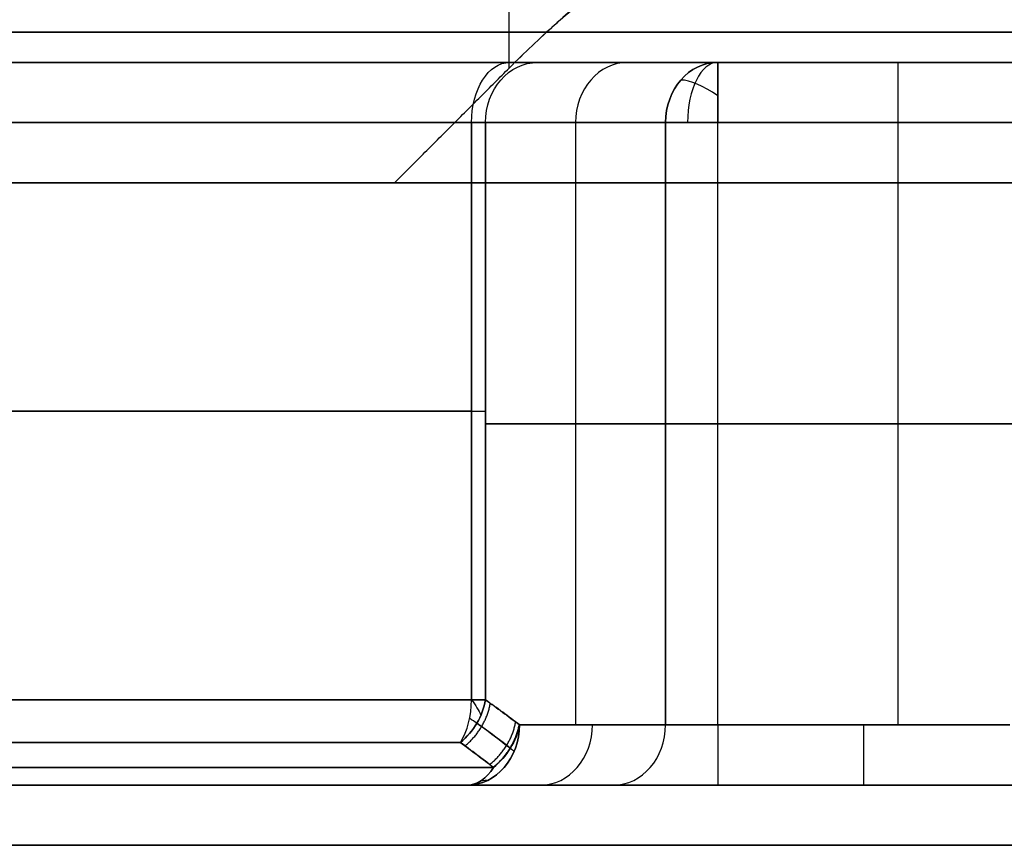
# Model space of a CAD drawing. Header units: centimetres. Extents: x -2.49 to 2.49, y -2.2 to 3.1.
# Tile 481 of 656: x -0.62 to -0.3, y -0.72 to -0.45. Entities that reach past the tile are written whole.
import ezdxf

# ---------------------------------------------------------------- set-up
doc = ezdxf.new("R2010")
doc.units = ezdxf.units.CM
doc.layers.add('Default', color=7, linetype='Continuous', true_color=0x000000)

# ---------------------------------------------------------------- blocks, each defined once
blk = doc.blocks.new('12441234567')
at = {"layer": 'Default'}
blk.add_line((-5, -5), (-6.45, -5), dxfattribs=at)
at = {"layer": 'Default', "extrusion": (0, -1, 0)}
for start, end in [(180, 0), (0, 180)]:
    blk.add_arc((0, 0, 4.5), 6.65, start, end, dxfattribs=at)
at = {"layer": 'Default', "extrusion": (0, 1, 0)}
for centre, radius, start, end in [((0, 0, -4.8), 6.65, 180, 0), ((0, 0, -4.8), 6.65, 0, 180), ((0, 0, -5), 6.45, 0, 180), ((0, 0, -5), 6.45, 180, 0), ((0, 0, -5), 5, 180, 0), ((0, 0, -5), 5, 0, 180)]:
    blk.add_arc(centre, radius, start, end, dxfattribs=at)
at = {"layer": 'Default'}
for points, degree in [([(-4.6188, -4.6188), (-4.6188, 0.1906), (-4.6188, 5)], 2), ([(-4.6188, -4.6188), (-4.5676, -4.5676, -0.0886), (-4.4671, -4.4722, -0.2628), (-4.3224, -4.3501, -0.5134), (-4.2284, -4.2812, -0.6762), (-4.1822, -4.25, -0.7563)], 3), ([(-4.1822, -4.25, 0.7563), (-4.2286, -4.2814, 0.6759), (-4.3228, -4.3504, 0.5128), (-4.4674, -4.4725, 0.2623), (-4.5678, -4.5678, 0.0884), (-4.6188, -4.6188)], 3), ([(-5, -5), (-4.8094, -4.8094), (-4.6188, -4.6188)], 2)]:
    blk.add_open_spline(points, degree=degree, dxfattribs=at)
blk = doc.blocks.new('124610')
at = {"layer": 'Default'}
for p, q in [((-4.3983, 14.2, -6.3819), (-4.3983, 12.2, -6.3819)), ((-4.3983, 14.2, 6.3819), (-4.3983, 12.2, 6.3819)), ((-3.3277, 14.2, -7), (-3.3277, 12.2, -7)), ((-3.3277, 14.2, 7), (-3.3277, 12.2, 7)), ((-4.6974, 13.2, -5.8638), (-4.0992, 13.2, -6.9)), ((-4.0992, 13.2, 6.9), (-4.6974, 13.2, 5.8638)), ((-3.926, 13.2, -7), (-2.7295, 13.2, -7)), ((-2.7295, 13.2, 7), (-3.926, 13.2, 7)), ((-4.5846, 12.2, 6.0592), (-4.0992, 12.2, 6.9)), ((-3.926, 12.2, 7), (-2.9551, 12.2, 7))]:
    blk.add_line(p, q, dxfattribs=at)
at = {"layer": 'Default', "extrusion": (0, -1, 0)}
for centre, radius, start, end in [((0, 0, -14.4), 7.3, 189.23864, 230.76136), ((0, 0, -14.4), 7.3, 129.23864, 170.76136), ((0, 0, -14.4), 7.3, 189.23864, 230.76136), ((0, 0, -14.4), 7.3, 129.23864, 170.76136), ((-4.8706, 5.9638, -14.4), 0.4, 309.2386, 319.321), ((0, 0, -14.2), 7.5, 129.23864, 170.76136), ((0, 0, -14.2), 7.5, 189.23864, 230.76136), ((-4.8706, -5.9638, -14.2), 0.2, 30, 50.7614), ((-4.8706, 5.9638, -14.2), 0.2, 309.2386, 330), ((0, 0, -13.2414), 7.5, 129.23864, 170.76136), ((0, 0, -13.2414), 7.5, 189.23864, 230.76136), ((-4.8706, 5.9638, -13.2414), 0.2, 309.2386, 330), ((-4.8706, 5.9638, -12.2828), 0.2, 309.2386, 330), ((0, 0, -12.1414), 7.5586, 189.23864, 230.76136), ((0, 0, -12), 11.25, 0, 180), ((0, 0, -12), 11.25, 180, 0), ((0, 0, -12), 7.7828, 127.71284, 172.31477), ((0, 0, -11.8), 11.45, 180, 0), ((0, 0, -11.8), 11.45, 0, 180)]:
    blk.add_arc(centre, radius, start, end, dxfattribs=at)
at = {"layer": 'Default', "extrusion": (0, 1, 0)}
for centre, radius, start, end in [((0, 0, 14.4), 6.95, 0, 180), ((0, 0, 14.4), 6.95, 180, 0), ((4.8706, -5.9638, 14.4), 0.4, 129.2386, 150), ((4.8706, 5.9638, 14.4), 0.4, 210, 230.7614), ((4.8706, -5.9638, 14.4), 0.4, 129.2386, 139.3102), ((3.926, -6.8, 14.2), 0.2, 270, 330), ((3.926, 6.8, 14.2), 0.2, 30, 90), ((4.8706, -5.9638, 13.2414), 0.2, 129.2386, 150), ((3.926, 6.8, 13.2), 0.2, 30, 90), ((3.926, -6.8, 13.2), 0.2, 270, 330), ((0, 0, 12.2828), 7.5, 9.23864, 50.76136), ((0, 0, 12.2828), 7.5, 309.23864, 350.76136), ((3.926, 6.8, 12.2), 0.2, 30, 90), ((3.926, -6.8, 12.2), 0.2, 270, 330), ((0, 0, 12.0586), 7.6414, 7.68523, 52.31477), ((0, 0, 12.0586), 7.6414, 307.68523, 352.31477), ((0, 0, 12), 7.7828, 7.68523, 52.31477), ((0, 0, 12), 7.7828, 307.68523, 352.31477), ((3.926, 6.8, 12), 0.4, 30, 90), ((3.926, -6.8, 12), 0.4, 270, 330), ((3.926, -6.8, 12), 0.4, 270, 330), ((3.926, 6.8, 12), 0.4, 89.9914, 90)]:
    blk.add_arc(centre, radius, start, end, dxfattribs=at)
at = {"layer": 'Default', "extrusion": (0.774518, -7.47596e-13, -0.632552)}
blk.add_arc((14.2, -7.3), 0.2, 270, 360, dxfattribs=at)
at = {"layer": 'Default', "extrusion": (-0.774518, 7.47715e-13, -0.632552)}
blk.add_arc((-14.2, 7.3), 0.2, 90, 180, dxfattribs=at)
at = {"layer": 'Default', "extrusion": (0.5, 2.20057e-12, -0.866025)}
blk.add_arc((14.2, -6.8, 2.7295), 0.2, 270, 0, dxfattribs=at)
at = {"layer": 'Default', "extrusion": (-0.5, -2.19512e-12, -0.866025)}
blk.add_arc((-14.2, 6.8, -2.7295), 0.2, 90, 180, dxfattribs=at)
at = {"layer": 'Default', "extrusion": (-0.5, 0, 0.866025)}
for centre, start, end in [((-14.2, -6.8, -3.3277), 180, 270), ((-12.2, -7.2, -3.4405), 0, 90)]:
    blk.add_arc(centre, 0.2, start, end, dxfattribs=at)
at = {"layer": 'Default', "extrusion": (0.5, 0, 0.866025)}
for centre, start, end in [((14.2, 6.8, 3.3277), 0, 90), ((12.2, 7.2, 3.4405), 180, 270)]:
    blk.add_arc(centre, 0.2, start, end, dxfattribs=at)
at = {"layer": 'Default', "extrusion": (-0.5, 2.97964e-13, 0.866025)}
blk.add_arc((-14.2, -6.8, -3.926), 0.2, 180, 270, dxfattribs=at)
at = {"layer": 'Default', "extrusion": (-0.5, 2.97449e-13, -0.866025)}
blk.add_arc((-14.2, 6.8, -3.926), 0.2, 90, 180, dxfattribs=at)
at = {"layer": 'Default', "extrusion": (-0.866025, 0, 0.5)}
blk.add_arc((-14.2, -7.852), 0.2, 180, 270, dxfattribs=at)
at = {"layer": 'Default', "extrusion": (-1, 0, 0)}
for centre, start, end in [((-14.2, -6.8, 3.926), 180, 270), ((-14.2, 6.8, 3.926), 90, 180), ((-14.2, -6.8, 3.3277), 180, 270), ((-12.2, 7.2, 3.926), 270, 0), ((-12.2, -7.2, 3.4405), 0, 90)]:
    blk.add_arc(centre, 0.2, start, end, dxfattribs=at)
at = {"layer": 'Default', "extrusion": (1, 0, 0)}
for centre, start, end in [((14.2, 6.8, -3.3277), 0, 90), ((12.2, -7.2, -3.926), 90, 180), ((12.2, 7.2, -3.4405), 180, 270)]:
    blk.add_arc(centre, 0.2, start, end, dxfattribs=at)
at = {"layer": 'Default', "extrusion": (-0.612372, -0.707107, 0.353553)}
blk.add_arc((-12.2638, 9.2472, -5.2326), 0.2, 107.0001, 157.7923, dxfattribs=at)
at = {"layer": 'Default', "extrusion": (-0.774518, -7.53297e-12, 0.632552)}
blk.add_arc((-12.2828, -7.7, 0), 0.2, 45, 90, dxfattribs=at)
at = {"layer": 'Default', "extrusion": (0.471265, -0.334105, -0.816261)}
blk.add_arc((7.2032, -12.4871, -1.5311), 0.2, 59.9425, 108.5517, dxfattribs=at)
at = {"layer": 'Default', "extrusion": (0.471268, -0.334107, 0.81626)}
blk.add_arc((7.2032, 12.4871, -1.5312), 0.2, 251.4483, 300.0575, dxfattribs=at)
at = {"layer": 'Default', "extrusion": (0.774518, 7.53844e-12, 0.632552)}
blk.add_arc((12.2828, 7.7), 0.2, 225, 270, dxfattribs=at)
at = {"layer": 'Default', "extrusion": (-2.33791e-08, -1, -2.86262e-08)}
blk.add_arc((-4.8706, -5.9638, -12.2828), 0.2, 30, 50.7614, dxfattribs=at)
at = {"layer": 'Default', "extrusion": (-0.547667, -0.707107, -0.447282)}
blk.add_arc((-11.3719, 2.3245, -8.6853), 0.2, 300.0063, 321.24, dxfattribs=at)
at = {"layer": 'Default', "extrusion": (0.471268, -0.334107, -0.81626)}
blk.add_arc((7.2032, -12.4871, -1.5312), 0.2, 74.4556, 108.5517, dxfattribs=at)
at = {"layer": 'Default', "extrusion": (-0.508693, -0.858998, 0.057906)}
blk.add_arc((-10.4496, -5.4855, -8.4186), 0.2, 35.1516, 47.6077, dxfattribs=at)
at = {"layer": 'Default', "extrusion": (0.5, -3.9292e-10, -0.866025)}
blk.add_arc((12.2, -7.2, 2.9551), 0.2, 90, 180, dxfattribs=at)
at = {"layer": 'Default', "extrusion": (0.5, -2.43293e-08, 0.866025)}
blk.add_arc((12.2, 7.2, 2.9551), 0.2, 180, 270, dxfattribs=at)
at = {"layer": 'Default', "extrusion": (-0.467444, 0.354971, 0.809624)}
blk.add_arc((-6.8386, -12.6565, 1.568), 0.2, 72.4395, 121.5841, dxfattribs=at)
at = {"layer": 'Default', "extrusion": (-0.467445, 0.354972, -0.809623)}
blk.add_arc((-6.8386, 12.6565, 1.568), 0.2, 238.4159, 287.5605, dxfattribs=at)
at = {"layer": 'Default', "extrusion": (0.5, -6.97587e-11, 0.866025)}
blk.add_arc((12.2, 7.2, 3.926), 0.2, 180, 270, dxfattribs=at)
at = {"layer": 'Default', "extrusion": (-0.5, 3.02397e-13, 0.866025)}
blk.add_arc((-12.2, -7.2, -3.926), 0.2, 0, 90, dxfattribs=at)
at = {"layer": 'Default', "extrusion": (-1.22213e-08, -1, 1.49642e-08)}
blk.add_arc((0, 0, -12.1414), 7.5586, 129.23864, 170.76136, dxfattribs=at)
at = {"layer": 'Default', "extrusion": (-0.521539, -0.850213, -0.071651)}
blk.add_arc((-10.4348, 5.5765, -8.3325), 0.2, 324.2638, 333.2474, dxfattribs=at)
at = {"layer": 'Default', "extrusion": (-0.791381, 1.76059e-08, -0.611323)}
blk.add_arc((-12.2, 7.7828, 0), 0.2, 315, 360, dxfattribs=at)
at = {"layer": 'Default', "extrusion": (-0.791381, 1.96764e-09, 0.611323)}
blk.add_arc((-12.2, -7.7828, 0), 0.2, 0, 45, dxfattribs=at)
at = {"layer": 'Default', "extrusion": (-0.791381, -2.22045e-16, 0.611323)}
blk.add_arc((-12.2, -7.7828), 0.2, 0, 45, dxfattribs=at)
at = {"layer": 'Default', "extrusion": (0.564789, 0.382683, 0.731141)}
blk.add_arc((12.7687, -6.3256, -2.5217), 0.2, 153.6463, 162.5777, dxfattribs=at)
at = {"layer": 'Default'}
for points, degree in [([(-4.5242, 14.4, -5.7638), (-4.2251, 14.4, -6.2819), (-3.926, 14.4, -6.8)], 2), ([(-3.926, 14.4, 6.8), (-4.2251, 14.4, 6.2819), (-4.5242, 14.4, 5.7638)], 2), ([(-2.7295, 14.4, 6.8), (-3.3277, 14.4, 6.8), (-3.926, 14.4, 6.8)], 2), ([(-3.926, 14.4, -6.8), (-3.3277, 14.4, -6.8), (-2.7295, 14.4, -6.8)], 2), ([(-4.7441, 12.2828, 5.8089), (-4.7441, 13.2414, 5.8089), (-4.7441, 14.2, 5.8089)], 2), ([(-4.7441, 14.2, -5.8089), (-4.7441, 13.2414, -5.8089), (-4.7441, 12.2828, -5.8089)], 2), ([(-4.0992, 14.2, -6.9), (-4.3983, 14.2, -6.3819), (-4.6974, 14.2, -5.8638)], 2), ([(-4.6974, 12.2828, -5.8638), (-4.6974, 13.2414, -5.8638), (-4.6974, 14.2, -5.8638)], 2), ([(-4.0992, 14.2, 6.9), (-4.3983, 14.2, 6.3819), (-4.6974, 14.2, 5.8638)], 2), ([(-4.6974, 14.2, 5.8638), (-4.6974, 13.2414, 5.8638), (-4.6974, 12.2828, 5.8638)], 2), ([(-4.0992, 14.2, -6.9), (-4.0992, 13.2, -6.9), (-4.0992, 12.2, -6.9)], 2), ([(-4.0992, 12.2, 6.9), (-4.0992, 13.2, 6.9), (-4.0992, 14.2, 6.9)], 2), ([(-2.7295, 14.2, -7), (-3.3277, 14.2, -7), (-3.926, 14.2, -7)], 2), ([(-3.926, 12.2, -7), (-3.926, 13.2, -7), (-3.926, 14.2, -7)], 2), ([(-3.926, 12.2, 7), (-3.926, 13.2, 7), (-3.926, 14.2, 7)], 2), ([(-2.7295, 14.2, 7), (-3.3277, 14.2, 7), (-3.926, 14.2, 7)], 2), ([(-4.5846, 12.2, -6.0592), (-4.6029, 12.2139, -6.0276), (-4.6399, 12.2416, -5.9634), (-4.6781, 12.2691, -5.8973), (-4.6974, 12.2828, -5.8638)], 3), ([(-4.6974, 12.2828, 5.8638), (-4.6788, 12.2696, 5.8961), (-4.6413, 12.2426, 5.961), (-4.6036, 12.2144, 6.0264), (-4.5846, 12.2, 6.0592)], 3), ([(-4.0992, 12.2, -6.9), (-4.3419, 12.2, -6.4796), (-4.5846, 12.2, -6.0592)], 2), ([(-4.5846, 12.2, 6.0592), (-4.3419, 12.2, 6.4796), (-4.0992, 12.2, 6.9)], 2), ([(-2.9551, 12.2, -7), (-3.4405, 12.2, -7), (-3.926, 12.2, -7)], 2), ([(-3.926, 12.2, 7), (-3.4405, 12.2, 7), (-2.9551, 12.2, 7)], 2), ([(-4.7812, 12.1414, -5.8543), (-4.7624, 12.1277, -5.8874), (-4.7252, 12.1001, -5.9526), (-4.6891, 12.0724, -6.016), (-4.6714, 12.0586, -6.0473)], 3), ([(-4.6714, 12.0586, 6.0473), (-4.6898, 12.073, 6.0148), (-4.7266, 12.1012, 5.9502), (-4.763, 12.1282, 5.8862), (-4.7812, 12.1414, 5.8543)], 3), ([(-4.2724, 12, -7), (-4.5151, 12, -6.5796), (-4.7578, 12, -6.1592)], 2), ([(-4.7578, 12, 6.1592), (-4.5151, 12, 6.5796), (-4.2724, 12, 7)], 2), ([(-2.9551, 12, -7.2), (-3.4405, 12, -7.2), (-3.926, 12, -7.2)], 2), ([(-3.926, 12, 7.2), (-3.4405, 12, 7.2), (-2.9551, 12, 7.2)], 2)]:
    blk.add_open_spline(points, degree=degree, dxfattribs=at)
for points, weights in [([(-4.7657, 12.1301, -5.8814), (-4.7212, 12.1664, -5.8708), (-4.6914, 12.2165, -5.8743), (-4.6815, 12.2715, -5.8913)], [1.04742893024, 0.984801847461, 0.984196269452, 1.04561219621]), ([(-4.6836, 12.0681, 6.0257), (-4.6383, 12.1042, 6.0152), (-4.6076, 12.1544, 6.0194), (-4.5972, 12.2095, 6.0374)], [1.04742893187, 0.984271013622, 0.984190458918, 1.04718726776]), ([(-4.6721, 12.0592, -6.046), (-4.6266, 12.0952, -6.0355), (-4.5958, 12.1454, -6.0398), (-4.5854, 12.2006, -6.0579)], [1.04742892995, 0.984195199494, 0.984190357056, 1.04741440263])]:
    blk.add_rational_spline(points, weights, degree=3, dxfattribs=at)
for points, knots in [([(-4.6151, 12.1222, -6.0427), (-4.6153, 12.1224, -6.0423), (-4.647, 12.1472, -5.987), (-4.684, 12.1752, -5.9224), (-4.7209, 12.2023, -5.858), (-4.7261, 12.2061, -5.8489)], [0.0286213, 0.0286213, 0.0286213, 0.0286213, 0.0302449, 0.23633, 0.2702531, 0.2702531, 0.2702531, 0.2702531]), ([(-4.7261, 12.2061, 5.8489), (-4.6931, 12.182, 5.9065), (-4.6561, 12.1541, 5.9711), (-4.6192, 12.1255, 6.0355), (-4.6151, 12.1222, 6.0427)], [0.0035549, 0.0035549, 0.0035549, 0.0035549, 0.2180998, 0.2451783, 0.2451783, 0.2451783, 0.2451783])]:
    blk.add_open_spline(points, degree=3, knots=knots, dxfattribs=at)
blk = doc.blocks.new('18388')
at = {"layer": 'Default', "extrusion": (0, -1, 0)}
blk.add_arc((0, 0, -14.4), 10.725, 90, 270, dxfattribs=at)
at = {"layer": 'Default', "extrusion": (0, 1, 0)}
blk.add_arc((0, 0, 14.4), 7.5, 270, 90, dxfattribs=at)
blk = doc.blocks.new('F1610M_ASM')
at = {"layer": 'Default'}
for name, p in [('12441234567', (0, 0)), ('124610', (0, -19)), ('18388', (0, -21.4))]:
    blk.add_blockref(name, p, dxfattribs=at)

msp = doc.modelspace()

# ---------------------------------------------------------------- block references
at = {"layer": 'Default', "xscale": 0.1, "yscale": 0.1, "zscale": 0.1}
msp.add_blockref('F1610M_ASM', (0, 0), dxfattribs=at)

doc.saveas('drawing.dxf')
